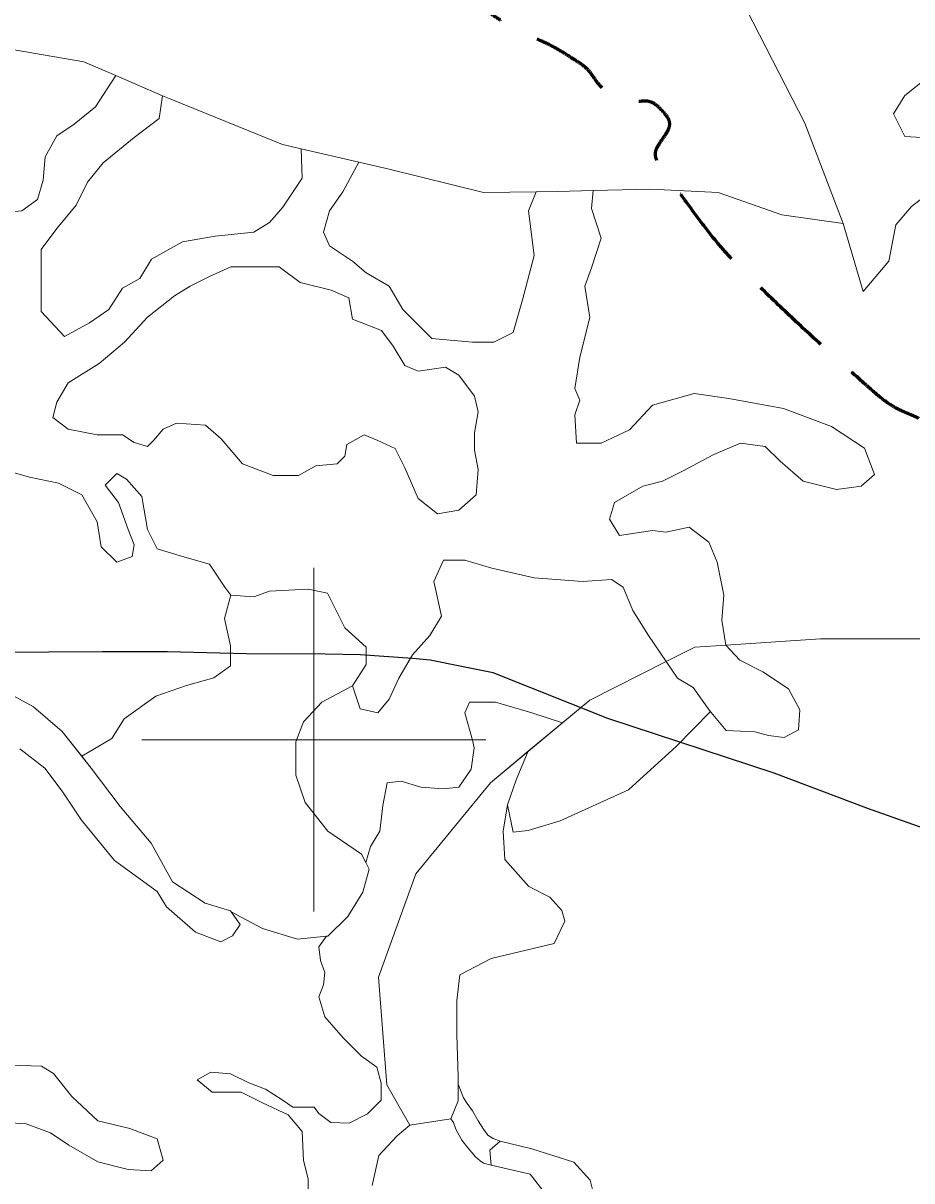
# Model space of a CAD drawing. Extents: x 553962 to 842807, y 8883888 to 9032388.
# Drawn here: x 748310 to 753478, y 8922434 to 8929169 of the extents above; entities that cross this region are included whole.
import ezdxf

# ---------------------------------------------------------------- set-up
doc = ezdxf.new("R2010")
doc.units = 0
doc.header["$LTSCALE"] = 160
doc.linetypes.add('MEDIUM_DASHED', pattern=[4.5, 3, -1.5])
for name, color, linetype, lineweight in [('1', 7, 'Continuous', 13), ('15', 7, 'Continuous', 25), ('20', 7, 'MEDIUM_DASHED', 60), ('4', 7, 'Continuous', 13)]:
    doc.layers.add(name, color=color, linetype=linetype, lineweight=lineweight)

msp = doc.modelspace()

# ---------------------------------------------------------------- linework, layer by layer
at = {"layer": '1'}
for p, q in [((750000, 8924000), (750000, 8926000)), ((749000, 8925000), (751000, 8925000))]:
    msp.add_line(p, q, dxfattribs=at)
at = {"layer": '15'}
msp.add_lwpolyline([(754604.6, 8924110), (753215.6, 8924601.6), (752676.4, 8924806.3), (751709.6, 8925123.9), (751043.2, 8925390), (750860, 8925426), (750676.7, 8925462), (750574.8, 8925472.4), (750269.3, 8925493.3), (750065.5, 8925498.8), (749607, 8925499.7), (749148.6, 8925510.7), (748771.6, 8925511.4), (748145, 8925507.4), (747248.3, 8925478.5), (746764.4, 8925494.7), (746336.4, 8925475.1), (746040.9, 8925475.7), (745816.8, 8925481.2), (745567.3, 8925527.5), (745369.8, 8925577.3)], dxfattribs=at)
at = {"layer": '20'}
msp.add_open_spline([(753774.9, 8926261.4), (753812.7, 8926399.9), (753812, 8926558.8), (753709.5, 8926687.3), (753566, 8926867.3), (753376.7, 8926916.9), (753227, 8927050.3), (753014.8, 8927239.4), (752804.9, 8927430.3), (752597.6, 8927630.5), (752376.7, 8927843.7), (752192.2, 8928091.3), (752017.6, 8928334.1), (751956, 8928419.6), (752103.6, 8928574.9), (752029.9, 8928655), (751955.6, 8928735.8), (751801.6, 8928688.1), (751721.4, 8928753.8), (751652.2, 8928810.4), (751601.3, 8928901.2), (751523.9, 8928951.3), (751367.8, 8929052.4), (751185.2, 8929119.1), (751030.2, 8929222.8), (750931.1, 8929289.2), (750854.8, 8929393), (750746.4, 8929445), (750665, 8929484.1), (750582.4, 8929520.3), (750499.6, 8929556.1), (750413.3, 8929593.4), (750326.8, 8929630.1), (750240.4, 8929667.2), (750059.5, 8929745.1), (749875.6, 8929807.6), (749709.7, 8929926.4), (749552.8, 8930038.9), (749714.4, 8930314.8), (749771.5, 8930481.9), (749848.6, 8930707.8), (750077.8, 8930926.7), (750119.5, 8931152.3), (750152, 8931328.4), (750058.1, 8931532.9), (749922, 8931707.8), (749753.2, 8931924.7), (749391.3, 8931773.6), (749243.2, 8931979.4), (749032.7, 8932271.9), (748906.3, 8932592.6), (748823.6, 8932929.9), (748786.3, 8933082.2), (748758.3, 8933247.9), (748811.3, 8933399), (748934, 8933748.4), (749210.7, 8934002.5), (749514.7, 8934226), (749629.1, 8934310.1), (749795.5, 8934228.1), (749909.7, 8934329.8), (749982.5, 8934394.6), (750061.5, 8934468.6), (750045.4, 8934552), (750025.6, 8934654.5), (749991.4, 8934758.2), (749959, 8934860.6), (749901, 8935043.9), (749870.4, 8935232.4), (749773.9, 8935403.7), (749725.3, 8935490), (749619.5, 8935521), (749551.8, 8935588.9), (749459.7, 8935681.1), (749373.5, 8935781.5), (749280.2, 8935872.8), (749090.8, 8936058.2), (748862, 8936191), (748663.2, 8936378.9), (748545.5, 8936490.1), (748390.4, 8936617), (748404, 8936773.9), (748412.2, 8936868.5), (748420.5, 8936963.2), (748428.7, 8937057.8)], degree=3, dxfattribs=at)
at = {"layer": '4'}
for points in [[(750955.5, 8932060.1), (751006.4, 8931755.2), (751057.2, 8931382.6), (751142.1, 8931111.6), (751142.1, 8930671.1), (751583, 8930383.2), (752108.8, 8929807.2), (752515.8, 8929248.2), (752855, 8928587.6), (753077.8, 8928003.5), (753194.5, 8927608.2), (753344.2, 8927785.3), (753383.8, 8927996.2), (753476.2, 8928101.7), (753661, 8928246.7)], [(751945.5, 8925606.1), (752049.1, 8925455), (752215.3, 8925539.1), (752395.1, 8925550.9), (752372.6, 8925695.9), (752383.9, 8925841.8), (752345.8, 8926033.9), (752297.7, 8926149.2), (752182.2, 8926235.8), (752047.5, 8926206.9), (751970.5, 8926216.5), (751778, 8926187.7), (751720.2, 8926283.8), (751749.1, 8926379.9), (751912.7, 8926476.1), (752028.2, 8926504.9), (752143.7, 8926562.6), (752326.6, 8926658.7), (752480.5, 8926726), (752624.9, 8926706.8), (752711.5, 8926620.2), (752846.2, 8926504.9), (753038.7, 8926456.8), (753183.1, 8926476.1), (753260.1, 8926543.3), (753202.3, 8926697.2), (753009.9, 8926822.1), (752730.8, 8926927.8), (752413.2, 8926985.5), (752211.1, 8927014.4), (751970.5, 8926947.1), (751835.7, 8926802.9), (751672.1, 8926726), (751527.8, 8926726), (751518.1, 8926889.4), (751547, 8926975.9), (751518.1, 8927043.2), (751547, 8927225.8), (751604.8, 8927456.5), (751575.9, 8927639.2), (751614.4, 8927744.9), (751672.1, 8927917.9), (751614.4, 8928090.9), (751623.8, 8928195.3), (751418.8, 8928190.1), (751293.8, 8928188.1), (751248.5, 8928076.3), (751282.2, 8927818), (751214.7, 8927559.8), (751158.5, 8927368.9), (751046.1, 8927312.7), (750922.4, 8927312.7), (750686.4, 8927335.2), (750517.7, 8927503.6), (750439.1, 8927638.4), (750304.1, 8927716.9), (750225.5, 8927784.3), (750090.6, 8927874.2), (750056.8, 8927952.8), (750090.6, 8928076.3), (750169.2, 8928188.5), (750262.6, 8928360.5), (749927.5, 8928437.3), (749933.2, 8928267.1), (749820.7, 8928098.7), (749742.1, 8928008.9), (749652.1, 8927952.8), (749427.3, 8927930.3), (749236.2, 8927896.6), (749056.3, 8927795.6), (748988.8, 8927683.3), (748887.7, 8927627.1), (748809, 8927503.6), (748696.6, 8927425), (748550.4, 8927346.4), (748415.5, 8927492.4), (748415.5, 8927672), (748415.5, 8927851.7), (748505.5, 8927975.2), (748617.9, 8928109.9), (748685.3, 8928244.7), (748775.2, 8928357), (748955.1, 8928502.9), (749101.3, 8928615.2), (749120.9, 8928747.1), (748848.2, 8928863.8), (748730.3, 8928682.6), (748606.6, 8928581.5), (748505.5, 8928514.2), (748438, 8928390.7), (748426.8, 8928255.9), (748393, 8928143.6), (748303.1, 8928076.3)], [(753634.6, 8928497.2), (753436.6, 8928510.3), (753370.6, 8928642.2), (753436.6, 8928747.6), (753634.6, 8928905.8)], [(753634.6, 8928905.8), (753436.6, 8928747.6), (753370.6, 8928642.2), (753436.6, 8928510.3), (753634.6, 8928497.2)], [(753661, 8928246.7), (753476.2, 8928101.7), (753383.8, 8927996.2), (753344.2, 8927785.3), (753194.5, 8927608.2)], [(753194.5, 8927608.2), (753077.8, 8928003.5), (752721.5, 8928053.1), (752351.2, 8928183.2), (751960.4, 8928203.8), (751623.8, 8928195.3), (751614.4, 8928090.9), (751672.1, 8927917.9), (751614.4, 8927744.9), (751575.9, 8927639.2), (751604.8, 8927456.5), (751547, 8927225.8), (751518.1, 8927043.2), (751547, 8926975.9), (751518.1, 8926889.4), (751527.8, 8926726), (751672.1, 8926726), (751835.7, 8926802.9), (751970.5, 8926947.1), (752211.1, 8927014.4), (752413.2, 8926985.5), (752730.8, 8926927.8), (753009.9, 8926822.1), (753202.3, 8926697.2), (753260.1, 8926543.3), (753183.1, 8926476.1), (753038.7, 8926456.8), (752846.2, 8926504.9), (752711.5, 8926620.2), (752624.9, 8926706.8), (752480.5, 8926726), (752326.6, 8926658.7), (752143.7, 8926562.6), (752028.2, 8926504.9), (751912.7, 8926476.1), (751749.1, 8926379.9), (751720.2, 8926283.8), (751778, 8926187.7), (751970.5, 8926216.5), (752047.5, 8926206.9), (752182.2, 8926235.8), (752297.7, 8926149.2), (752345.8, 8926033.9), (752383.9, 8925841.8), (752372.6, 8925695.9), (752395.1, 8925550.9), (752946, 8925587.2), (753708.8, 8925587.2)], [(748145.7, 8925314.1), (748370.6, 8925190.6), (748537.6, 8925048.8), (748651.7, 8924904.4), (748825.9, 8925006.4), (748896.7, 8925121.3), (749082.5, 8925253.9), (749259.5, 8925315.7), (749418.8, 8925359.9), (749516.2, 8925430.7), (749516.2, 8925545.6), (749480.8, 8925704.7), (749517.2, 8925841.8), (749483.5, 8925886.8), (749393.6, 8926021.5), (749236.2, 8926066.4), (749090, 8926111.3), (749033.8, 8926223.6), (749000.1, 8926414.5), (748910.2, 8926515.5), (748854, 8926549.2), (748786.5, 8926481.8), (748865.2, 8926380.8), (748921.4, 8926223.6), (748955.1, 8926133.8), (748943.9, 8926066.4), (748854, 8926032.7), (748764, 8926122.6), (748741.5, 8926268.5), (748651.6, 8926425.7), (748516.7, 8926493.1), (748348.1, 8926526.8), (748157, 8926582.9)], [(748157, 8926582.9), (748348.1, 8926526.8), (748516.7, 8926493.1), (748651.6, 8926425.7), (748741.5, 8926268.5), (748764, 8926122.6), (748854, 8926032.7), (748943.9, 8926066.4), (748955.1, 8926133.8), (748921.4, 8926223.6), (748865.2, 8926380.8), (748786.5, 8926481.8), (748854, 8926549.2), (748910.2, 8926515.5), (749000.1, 8926414.5), (749033.8, 8926223.6), (749090, 8926111.3), (749236.2, 8926066.4), (749393.6, 8926021.5), (749483.5, 8925886.8), (749517.2, 8925841.8), (749652.1, 8925830.6), (749742.1, 8925864.3), (749966.9, 8925875.5), (750079.3, 8925853.1), (750180.5, 8925651), (750304.1, 8925538.7), (750304.1, 8925437.6), (750225.5, 8925314.1), (750270.4, 8925179.4), (750371.6, 8925156.9), (750439.1, 8925235.5), (750495.2, 8925359), (750574, 8925493.8), (750675.1, 8925606.1), (750742.6, 8925718.3), (750697.6, 8925920.4), (750753.8, 8926043.9), (750877.5, 8926043.9), (751034.9, 8925999), (751282.2, 8925942.9), (751563.2, 8925920.4), (751731.9, 8925931.7), (751799.3, 8925886.8), (751855.5, 8925752), (751945.5, 8925606.1)], [(748290.3, 8924947.7), (748436.4, 8924835.5), (748537.6, 8924700.7), (748650, 8924532.3), (748841.1, 8924296.5), (749088.5, 8924116.8), (749144.7, 8924027), (749313.3, 8923881.1), (749459.4, 8923824.9), (749526.9, 8923858.6), (749571.8, 8923926), (749515.7, 8924004.6), (749369.5, 8924049.5), (749178.4, 8924173), (749054.7, 8924397.6), (748874.9, 8924610.9), (748706.2, 8924835.5), (748537.6, 8925048.8), (748370.6, 8925190.6), (748145.7, 8925314.1)], [(750340.3, 8922406.7), (750378.8, 8922580.2), (750485, 8922695.8), (750559.2, 8922757.5), (750424.6, 8922992.7), (750376.5, 8923618.2), (750593.2, 8924219.8), (751026.9, 8924749.1), (751445.9, 8925097.8), (751268.5, 8925156.6), (751056.1, 8925218.5), (750905.6, 8925218.5), (750879.1, 8925156.6), (750923.3, 8924997.5), (750932.2, 8924953.3), (750914.5, 8924829.6), (750843.7, 8924723.5), (750755.2, 8924714.7), (750622.4, 8924723.5), (750507.4, 8924758.9), (750427.7, 8924750), (750401.2, 8924617.4), (750383.5, 8924467.2), (750330.4, 8924378.8), (750302.1, 8924285.1), (750321.5, 8924246.2), (750286.1, 8924113.6), (750197.6, 8923972.2), (750082.6, 8923857.2), (750073.8, 8923856.4), (750029.5, 8923795.4), (750038.3, 8923715.8), (750064.9, 8923645.1), (750056, 8923574.4), (750029.5, 8923503.7), (750064.9, 8923388.8), (750171.1, 8923265), (750277.3, 8923158.9)], [(750392.3, 8922902.6), (750392.1, 8923001.9), (750366.5, 8923096), (750277.3, 8923158.9), (750171.1, 8923265), (750064.9, 8923388.8), (750029.5, 8923503.7), (750056, 8923574.4), (750064.9, 8923645.1), (750038.3, 8923715.8), (750029.5, 8923795.4), (750073.8, 8923856.4), (749905.6, 8923839.6), (749702, 8923901.4), (749520.4, 8923997.9), (749571.8, 8923926), (749526.9, 8923858.6), (749459.4, 8923824.9), (749313.3, 8923881.1), (749144.7, 8924027), (749088.5, 8924116.8), (748841.1, 8924296.5), (748650, 8924532.3), (748537.6, 8924700.7), (748436.4, 8924835.5), (748290.3, 8924947.7)], [(750277.3, 8923158.9), (750366.5, 8923096), (750392.1, 8923001.9), (750392.3, 8922902.6), (750312.7, 8922823.1), (750206.5, 8922770), (750099.9, 8922773.3), (750029.1, 8922826.3), (750002.6, 8922861.7), (749878.7, 8922861.7), (749816.7, 8922905.9), (749719.4, 8922967.7), (749622, 8923003.1), (749515.8, 8923056.1), (749400.8, 8923065), (749321.1, 8923020.8), (749409.6, 8922950.1), (749577.8, 8922950.1), (749701.7, 8922888.2), (749852.1, 8922817.5), (749931.8, 8922720.2), (749940.6, 8922552.3), (749967.2, 8922446.2), (749967.2, 8922313.6)], [(748053.7, 8922783.2), (748328.1, 8922765.6), (748469.7, 8922712.5), (748575.8, 8922641.8), (748744, 8922544.6), (748921, 8922500.4), (749053.8, 8922491.6), (749124.6, 8922553.4), (749089.2, 8922677.2), (748929.8, 8922739.1), (748744, 8922783.2), (748593.6, 8922924.7), (748487.3, 8923057.3), (748416.6, 8923101.5), (748115.7, 8923110.3)], [(748487.3, 8923057.3), (748593.6, 8922924.7), (748744, 8922783.2), (748929.8, 8922739.1), (749089.2, 8922677.2), (749124.6, 8922553.4), (749053.8, 8922491.6), (748921, 8922500.4), (748744, 8922544.6), (748575.8, 8922641.8), (748469.7, 8922712.5), (748328.1, 8922765.6), (748053.7, 8922783.2)], [(748115.7, 8923110.3), (748416.6, 8923101.5), (748487.3, 8923057.3)], [(749967.2, 8922313.6), (749967.2, 8922446.2), (749940.6, 8922552.3), (749931.8, 8922720.2), (749852.1, 8922817.5), (749701.7, 8922888.2), (749577.8, 8922950.1), (749409.6, 8922950.1), (749321.1, 8923020.8), (749400.8, 8923065), (749515.8, 8923056.1), (749622, 8923003.1), (749719.4, 8922967.7), (749816.7, 8922905.9), (749878.7, 8922861.7), (750002.6, 8922861.7), (750029.1, 8922826.3), (750099.9, 8922773.3), (750206.5, 8922770), (750312.7, 8922823.1), (750392.3, 8922902.6)], [(751345.7, 8922359.2), (751258.5, 8922472.5), (751031.7, 8922524.7), (750987.8, 8922536.1), (750967.3, 8922550.7), (750940.9, 8922574.1), (750897, 8922623.9), (750861.8, 8922670.7), (750826.7, 8922735.1), (750812, 8922773.1), (750796.1, 8922794.9), (750559.2, 8922757.5), (750485, 8922695.8), (750378.8, 8922580.2), (750340.3, 8922406.7)]]:
    msp.add_lwpolyline(points, dxfattribs=at)
for points in [[(747963.6, 8929063.8), (747530, 8928847.2), (747320.2, 8928585.4), (747516.2, 8928559.1), (747673.6, 8928525.4), (747786, 8928446.8), (747920.9, 8928390.7), (748022.1, 8928323.3), (748067, 8928154.8), (748179.4, 8928065), (748303.1, 8928076.3), (748393, 8928143.6), (748426.8, 8928255.9), (748438, 8928390.7), (748505.5, 8928514.2), (748606.6, 8928581.5), (748730.3, 8928682.6), (748848.2, 8928863.8), (748662.2, 8928943.5)], [(749652.1, 8927952.8), (749742.1, 8928008.9), (749820.7, 8928098.7), (749933.2, 8928267.1), (749927.5, 8928437.3), (749818.5, 8928462.2), (749168.1, 8928726.9), (749120.9, 8928747.1), (749101.3, 8928615.2), (748955.1, 8928502.9), (748775.2, 8928357), (748685.3, 8928244.7), (748617.9, 8928109.9), (748505.5, 8927975.2), (748415.5, 8927851.7), (748415.5, 8927672), (748415.5, 8927492.4), (748550.4, 8927346.4), (748696.6, 8927425), (748809, 8927503.6), (748887.7, 8927627.1), (748988.8, 8927683.3), (749056.3, 8927795.6), (749236.2, 8927896.6), (749427.3, 8927930.3)], [(750439.1, 8927638.4), (750517.7, 8927503.6), (750686.4, 8927335.2), (750922.4, 8927312.7), (751046.1, 8927312.7), (751158.5, 8927368.9), (751214.7, 8927559.8), (751282.2, 8927818), (751248.5, 8928076.3), (751293.8, 8928188.1), (750986.8, 8928183.2), (750438.3, 8928320.2), (750262.6, 8928360.5), (750169.2, 8928188.5), (750090.6, 8928076.3), (750056.8, 8927952.8), (750090.6, 8927874.2), (750225.5, 8927784.3), (750304.1, 8927716.9)], [(749921.9, 8927660.8), (749798.3, 8927750.6), (749652.1, 8927750.6), (749517.2, 8927750.6), (749393.6, 8927694.5), (749281.1, 8927638.4), (749191.2, 8927582.2), (749033.8, 8927458.7), (748898.9, 8927312.7), (748752.8, 8927189.2), (748572.9, 8927076.9), (748505.5, 8926964.7), (748483, 8926874.8), (748572.9, 8926807.5), (748741.5, 8926773.8), (748887.7, 8926773.8), (748955.1, 8926728.9), (749033.8, 8926706.4), (749067.5, 8926740.1), (749123.8, 8926807.5), (749202.4, 8926841.2), (749371.1, 8926829.9), (749461, 8926751.3), (749584.7, 8926605.4), (749764.5, 8926538), (749910.7, 8926538), (750011.9, 8926594.1), (750135.5, 8926605.4), (750180.5, 8926650.3), (750191.7, 8926717.6), (750292.9, 8926773.8), (750371.6, 8926740.1), (750472.8, 8926695.2), (750529, 8926582.9), (750607.7, 8926403.2), (750720.1, 8926313.4), (750843.8, 8926335.9), (750944.9, 8926425.7), (750956.2, 8926571.7), (750933.7, 8926684), (750933.7, 8926785), (750956.2, 8926908.5), (750933.7, 8926998.3), (750843.8, 8927121.9), (750765.1, 8927166.8), (750607.7, 8927144.3), (750529, 8927178), (750461.5, 8927290.3), (750394.1, 8927380.1), (750225.5, 8927447.5), (750203, 8927571), (750101.8, 8927615.9)], [(751034.9, 8925999), (750877.5, 8926043.9), (750753.8, 8926043.9), (750697.6, 8925920.4), (750742.6, 8925718.3), (750675.1, 8925606.1), (750574, 8925493.8), (750495.2, 8925359), (750439.1, 8925235.5), (750371.6, 8925156.9), (750270.4, 8925179.4), (750225.5, 8925314.1), (750047.2, 8925218.5), (749941, 8925103.6), (749896.7, 8924988.7), (749896.7, 8924794.2), (749949.8, 8924635.1), (750082.6, 8924467.2), (750277.3, 8924334.6), (750302.1, 8924285.1), (750330.4, 8924378.8), (750383.5, 8924467.2), (750401.2, 8924617.4), (750427.7, 8924750), (750507.4, 8924758.9), (750622.4, 8924723.5), (750755.2, 8924714.7), (750843.7, 8924723.5), (750914.5, 8924829.6), (750932.2, 8924953.3), (750923.3, 8924997.5), (750879.1, 8925156.6), (750905.6, 8925218.5), (751056.1, 8925218.5), (751268.5, 8925156.6), (751445.9, 8925097.8), (751605, 8925230.3), (752049.1, 8925455), (751945.5, 8925606.1), (751855.5, 8925752), (751799.3, 8925886.8), (751731.9, 8925931.7), (751563.2, 8925920.4), (751282.2, 8925942.9)], [(749896.7, 8924794.2), (749896.7, 8924988.7), (749941, 8925103.6), (750047.2, 8925218.5), (750225.5, 8925314.1), (750304.1, 8925437.6), (750304.1, 8925538.7), (750180.5, 8925651), (750079.3, 8925853.1), (749966.9, 8925875.5), (749742.1, 8925864.3), (749652.1, 8925830.6), (749517.2, 8925841.8), (749480.8, 8925704.7), (749516.2, 8925545.6), (749516.2, 8925430.7), (749418.8, 8925359.9), (749259.5, 8925315.7), (749082.5, 8925253.9), (748896.7, 8925121.3), (748825.9, 8925006.4), (748651.7, 8924904.4), (748706.2, 8924835.5), (748874.9, 8924610.9), (749054.7, 8924397.6), (749178.4, 8924173), (749369.5, 8924049.5), (749515.7, 8924004.6), (749520.4, 8923997.9), (749702, 8923901.4), (749905.6, 8923839.6), (750073.8, 8923856.4), (750082.6, 8923857.2), (750197.6, 8923972.2), (750286.1, 8924113.6), (750321.5, 8924246.2), (750302.1, 8924285.1), (750277.3, 8924334.6), (750082.6, 8924467.2), (749949.8, 8924635.1)], [(752397.7, 8925054.1), (752564.4, 8925045.7), (752643.6, 8925024.9), (752735.3, 8925012.4), (752818.7, 8925058.2), (752827, 8925174.8), (752760.3, 8925295.5), (752610.3, 8925395.4), (752476.9, 8925462), (752395.1, 8925550.9), (752215.3, 8925539.1), (752049.1, 8925455), (752114.3, 8925357.9), (752206, 8925303.8), (752301.9, 8925170.6)], [(752110.1, 8924962.5), (752306.3, 8925165.2), (752301.9, 8925170.6), (752206, 8925303.8), (752114.3, 8925357.9), (752049.1, 8925455), (751605, 8925230.3), (751247.3, 8924932.6), (751176.6, 8924766.8), (751126.5, 8924621.1), (751159.9, 8924462.9), (751247.4, 8924471.3), (751433, 8924528.9), (751830.9, 8924708.6)], [(750848.5, 8923631.4), (751031.7, 8923727.2), (751398.1, 8923814.3), (751459.2, 8923945.1), (751441.7, 8924006.1), (751371.9, 8924084.5), (751249.8, 8924145.5), (751110.2, 8924302.3), (751101.5, 8924467.9), (751126.5, 8924621.1), (751176.6, 8924766.8), (751247.3, 8924932.6), (751026.9, 8924749.1), (750593.2, 8924219.8), (750376.5, 8923618.2), (750424.6, 8922992.7), (750559.2, 8922757.5), (750796.1, 8922794.9), (750839.7, 8922899.4), (750839.7, 8923038.8), (750831, 8923282.8), (750831, 8923483.2)], [(750839.7, 8922995.6), (750839.7, 8922899.4), (750796.1, 8922794.9), (750812, 8922773.1), (750826.7, 8922735.1), (750861.8, 8922670.7), (750897, 8922623.9), (750940.9, 8922574.1), (750967.3, 8922550.7), (750987.8, 8922536.1), (751031.7, 8922524.7), (751022.9, 8922611.9), (751084, 8922664.2), (751043.5, 8922679.5), (751011.2, 8922700), (750987.8, 8922735.1), (750955.6, 8922781.9), (750923.3, 8922840.4), (750891.1, 8922884.3), (750870.6, 8922916.5)], [(751328.3, 8922167.5), (751214.9, 8922054.2), (751058.3, 8922021.6), (751097.8, 8921968.3), (751296.3, 8921751.1), (751537.5, 8921989.4), (751624.8, 8922154.9), (751642.3, 8922298.2), (751607.5, 8922437.6), (751511.5, 8922542.2), (751267.2, 8922620.6), (751084, 8922664.2), (751022.9, 8922611.9), (751031.7, 8922524.7), (751258.5, 8922472.5), (751345.7, 8922359.2), (751380.6, 8922272.1)]]:
    msp.add_lwpolyline(points, close=True, dxfattribs=at)

doc.saveas('drawing.dxf')
